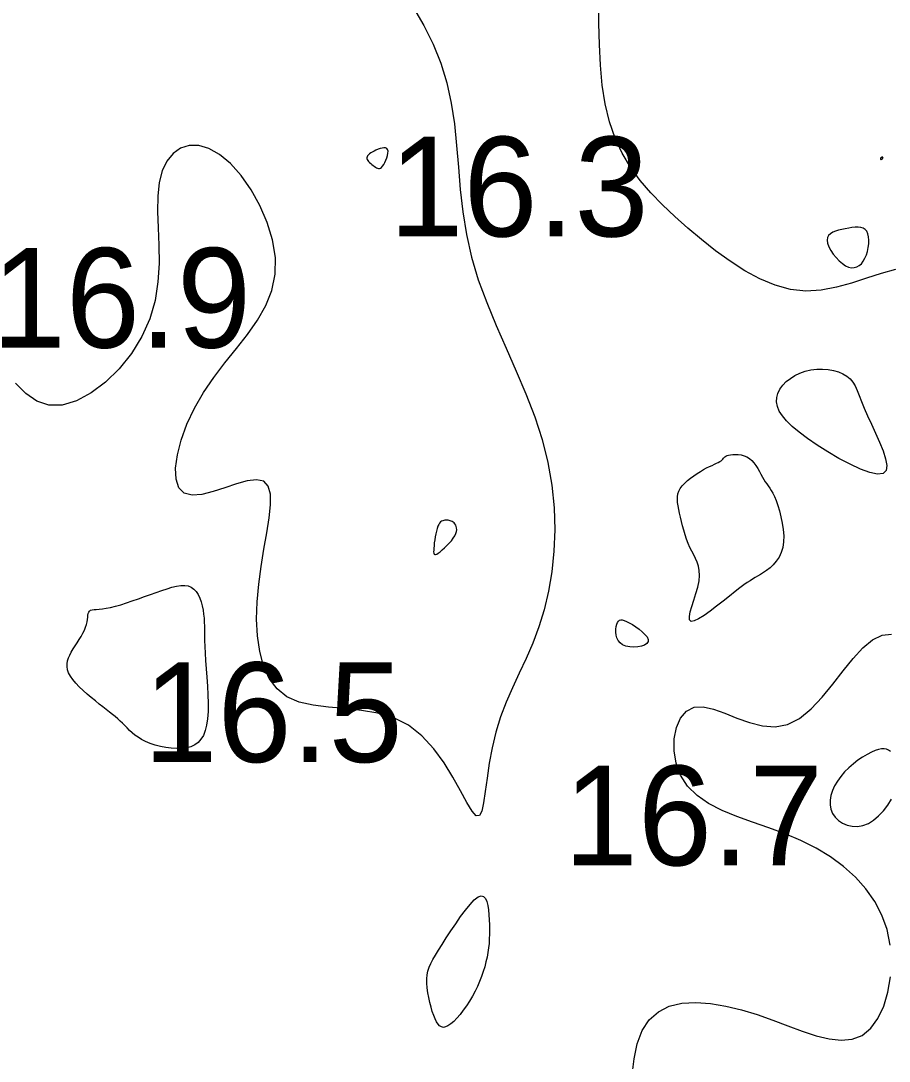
# Model space of a CAD drawing. Extents: x 3040093 to 3056816, y 408076 to 509144.
# Drawn here: x 3046235.2 to 3046278.8, y 434793.7 to 434845.9 of the extents above; entities that cross this region are included whole.
import ezdxf

# ---------------------------------------------------------------- set-up
doc = ezdxf.new("R2010")
doc.units = 0
doc.layers.add('V-CHAN-CONT-EL17', color=7, linetype='Continuous')
doc.layers.add('V-TOPO-SOUN-0610', color=7, linetype='Continuous')

msp = doc.modelspace()

# ---------------------------------------------------------------- linework, layer by layer
at = {"layer": 'V-CHAN-CONT-EL17'}
for points in [[(3046254.882, 434846.545), (3046255.403, 434845.65), (3046255.861, 434844.726), (3046256.248, 434843.771), (3046256.554, 434842.784), (3046256.774, 434841.765), (3046256.928, 434840.715), (3046257.038, 434839.641), (3046257.13, 434838.545), (3046257.226, 434837.432), (3046257.351, 434836.306), (3046257.529, 434835.171), (3046257.783, 434834.031), (3046258.13, 434832.89), (3046258.553, 434831.748), (3046259.028, 434830.605), (3046259.53, 434829.461), (3046260.037, 434828.315), (3046260.522, 434827.169), (3046260.963, 434826.021), (3046261.335, 434824.871), (3046261.619, 434823.722), (3046261.815, 434822.579), (3046261.929, 434821.451), (3046261.965, 434820.347), (3046261.928, 434819.275), (3046261.825, 434818.243), (3046261.66, 434817.26), (3046261.439, 434816.334), (3046261.168, 434815.47), (3046260.86, 434814.659), (3046260.528, 434813.889), (3046260.187, 434813.146), (3046259.85, 434812.418), (3046259.531, 434811.692), (3046259.244, 434810.957), (3046259.003, 434810.198), (3046258.818, 434809.413), (3046258.678, 434808.628), (3046258.57, 434807.881), (3046258.48, 434807.209), (3046258.395, 434806.647), (3046258.3, 434806.233), (3046258.181, 434806.002), (3046258.025, 434805.993), (3046257.819, 434806.225), (3046257.558, 434806.661), (3046257.238, 434807.246), (3046256.857, 434807.928), (3046256.409, 434808.651), (3046255.891, 434809.363), (3046255.301, 434810.009), (3046254.633, 434810.536), (3046253.89, 434810.906), (3046253.091, 434811.142), (3046252.262, 434811.284), (3046251.427, 434811.372), (3046250.61, 434811.445), (3046249.838, 434811.542), (3046249.134, 434811.702), (3046248.524, 434811.967), (3046248.028, 434812.364), (3046247.64, 434812.886), (3046247.353, 434813.515), (3046247.157, 434814.232), (3046247.044, 434815.02), (3046247.003, 434815.86), (3046247.027, 434816.734), (3046247.106, 434817.625), (3046247.228, 434818.513), (3046247.372, 434819.376), (3046247.514, 434820.193), (3046247.631, 434820.941), (3046247.698, 434821.596), (3046247.692, 434822.137), (3046247.589, 434822.542), (3046247.365, 434822.787), (3046247.005, 434822.862), (3046246.536, 434822.801), (3046245.992, 434822.651), (3046245.408, 434822.458), (3046244.818, 434822.268), (3046244.259, 434822.127), (3046243.764, 434822.082), (3046243.369, 434822.179), (3046243.102, 434822.452), (3046242.961, 434822.884), (3046242.939, 434823.448), (3046243.028, 434824.114), (3046243.22, 434824.854), (3046243.507, 434825.641), (3046243.881, 434826.444), (3046244.334, 434827.236), (3046244.854, 434827.995), (3046245.415, 434828.726), (3046245.987, 434829.44), (3046246.538, 434830.149), (3046247.04, 434830.865), (3046247.461, 434831.599), (3046247.771, 434832.363), (3046247.94, 434833.168), (3046247.947, 434834.02), (3046247.806, 434834.898), (3046247.539, 434835.774), (3046247.171, 434836.622), (3046246.723, 434837.414), (3046246.22, 434838.123), (3046245.685, 434838.722), (3046245.14, 434839.184), (3046244.607, 434839.487), (3046244.097, 434839.635), (3046243.622, 434839.637), (3046243.19, 434839.501), (3046242.813, 434839.238), (3046242.499, 434838.855), (3046242.26, 434838.362), (3046242.106, 434837.769), (3046242.039, 434837.085), (3046242.036, 434836.323), (3046242.066, 434835.498), (3046242.099, 434834.626), (3046242.104, 434833.719), (3046242.05, 434832.793), (3046241.908, 434831.862), (3046241.646, 434830.941), (3046241.244, 434830.045), (3046240.719, 434829.199), (3046240.101, 434828.429), (3046239.416, 434827.759), (3046238.693, 434827.215), (3046237.959, 434826.824), (3046237.243, 434826.609), (3046236.572, 434826.598), (3046235.967, 434826.803), (3046235.418, 434827.187), (3046234.908, 434827.7)], [(3046279.069, 434833.403), (3046278.345, 434833.213), (3046277.608, 434832.977), (3046276.858, 434832.732), (3046276.1, 434832.517), (3046275.334, 434832.368), (3046274.565, 434832.325), (3046273.794, 434832.413), (3046273.024, 434832.626), (3046272.26, 434832.945), (3046271.505, 434833.351), (3046270.763, 434833.827), (3046270.037, 434834.355), (3046269.33, 434834.916), (3046268.648, 434835.491), (3046267.993, 434836.069), (3046267.372, 434836.653), (3046266.791, 434837.253), (3046266.256, 434837.878), (3046265.774, 434838.538), (3046265.351, 434839.243), (3046264.993, 434840.002), (3046264.708, 434840.824), (3046264.497, 434841.716), (3046264.352, 434842.668), (3046264.26, 434843.667), (3046264.208, 434844.702), (3046264.183, 434845.76), (3046264.173, 434846.827)], [(3046278.798, 434799.505), (3046278.641, 434800.283), (3046278.382, 434801.016), (3046278.026, 434801.699), (3046277.581, 434802.332), (3046277.057, 434802.915), (3046276.461, 434803.448), (3046275.801, 434803.931), (3046275.085, 434804.364), (3046274.323, 434804.747), (3046273.523, 434805.082), (3046272.707, 434805.385), (3046271.893, 434805.671), (3046271.105, 434805.96), (3046270.364, 434806.268), (3046269.69, 434806.613), (3046269.105, 434807.011), (3046268.631, 434807.481), (3046268.284, 434808.03), (3046268.061, 434808.634), (3046267.957, 434809.256), (3046267.964, 434809.863), (3046268.074, 434810.42), (3046268.282, 434810.892), (3046268.579, 434811.244), (3046268.96, 434811.442), (3046269.416, 434811.464), (3046269.935, 434811.348), (3046270.504, 434811.144), (3046271.111, 434810.902), (3046271.742, 434810.673), (3046272.385, 434810.508), (3046273.026, 434810.456), (3046273.652, 434810.569), (3046274.254, 434810.879), (3046274.83, 434811.355), (3046275.385, 434811.944), (3046275.92, 434812.597), (3046276.438, 434813.262), (3046276.942, 434813.89), (3046277.434, 434814.43), (3046277.918, 434814.831), (3046278.394, 434815.055), (3046278.862, 434815.106)], [(3046278.817, 434809.228), (3046278.722, 434809.289), (3046278.618, 434809.331), (3046278.502, 434809.353), (3046278.371, 434809.352), (3046278.221, 434809.326), (3046278.05, 434809.272), (3046277.855, 434809.189), (3046277.642, 434809.078), (3046277.416, 434808.943), (3046277.185, 434808.784), (3046276.953, 434808.606), (3046276.728, 434808.41), (3046276.516, 434808.199), (3046276.322, 434807.975), (3046276.154, 434807.741), (3046276.013, 434807.5), (3046275.903, 434807.257), (3046275.826, 434807.014), (3046275.786, 434806.774), (3046275.784, 434806.542), (3046275.824, 434806.322), (3046275.909, 434806.115), (3046276.039, 434805.928), (3046276.21, 434805.764), (3046276.414, 434805.63), (3046276.645, 434805.531), (3046276.896, 434805.474), (3046277.161, 434805.465), (3046277.432, 434805.508), (3046277.704, 434805.61), (3046277.968, 434805.774), (3046278.222, 434805.991), (3046278.46, 434806.248), (3046278.678, 434806.534), (3046278.872, 434806.836)], [(3046265.853, 434793.002), (3046265.944, 434793.8), (3046266.109, 434794.547), (3046266.36, 434795.212), (3046266.709, 434795.759), (3046267.165, 434796.165), (3046267.715, 434796.436), (3046268.346, 434796.585), (3046269.039, 434796.628), (3046269.781, 434796.578), (3046270.554, 434796.449), (3046271.343, 434796.257), (3046272.132, 434796.015), (3046272.907, 434795.739), (3046273.661, 434795.453), (3046274.387, 434795.183), (3046275.079, 434794.955), (3046275.731, 434794.794), (3046276.338, 434794.727), (3046276.893, 434794.778), (3046277.39, 434794.973), (3046277.823, 434795.33), (3046278.188, 434795.83), (3046278.478, 434796.444), (3046278.69, 434797.147), (3046278.817, 434797.909)]]:
    msp.add_lwpolyline(points, dxfattribs=at)
for points in [[(3046252.551, 434838.925), (3046252.582, 434838.875), (3046252.623, 434838.826), (3046252.673, 434838.777), (3046252.729, 434838.729), (3046252.788, 434838.682), (3046252.848, 434838.637), (3046252.907, 434838.594), (3046252.962, 434838.553), (3046253.015, 434838.518), (3046253.066, 434838.491), (3046253.115, 434838.476), (3046253.165, 434838.475), (3046253.215, 434838.491), (3046253.267, 434838.528), (3046253.322, 434838.588), (3046253.38, 434838.672), (3046253.437, 434838.777), (3046253.491, 434838.894), (3046253.538, 434839.017), (3046253.573, 434839.139), (3046253.594, 434839.254), (3046253.597, 434839.353), (3046253.579, 434839.431), (3046253.536, 434839.483), (3046253.472, 434839.51), (3046253.392, 434839.516), (3046253.299, 434839.504), (3046253.199, 434839.478), (3046253.095, 434839.441), (3046252.993, 434839.398), (3046252.896, 434839.351), (3046252.808, 434839.305), (3046252.732, 434839.258), (3046252.666, 434839.211), (3046252.613, 434839.164), (3046252.572, 434839.117), (3046252.545, 434839.07), (3046252.532, 434839.022), (3046252.534, 434838.974)], [(3046278.315, 434838.995), (3046278.311, 434838.986), (3046278.309, 434838.977), (3046278.308, 434838.968), (3046278.309, 434838.96), (3046278.311, 434838.952), (3046278.315, 434838.946), (3046278.32, 434838.941), (3046278.328, 434838.938), (3046278.338, 434838.937), (3046278.349, 434838.938), (3046278.361, 434838.94), (3046278.373, 434838.944), (3046278.385, 434838.949), (3046278.396, 434838.956), (3046278.407, 434838.964), (3046278.416, 434838.973), (3046278.424, 434838.983), (3046278.43, 434838.993), (3046278.435, 434839.003), (3046278.438, 434839.013), (3046278.44, 434839.021), (3046278.439, 434839.029), (3046278.437, 434839.036), (3046278.433, 434839.041), (3046278.428, 434839.044), (3046278.421, 434839.045), (3046278.412, 434839.046), (3046278.404, 434839.045), (3046278.394, 434839.044), (3046278.385, 434839.042), (3046278.376, 434839.04), (3046278.367, 434839.037), (3046278.358, 434839.034), (3046278.35, 434839.031), (3046278.343, 434839.027), (3046278.336, 434839.022), (3046278.33, 434839.017), (3046278.324, 434839.01), (3046278.319, 434839.003)], [(3046277.606, 434834.139), (3046277.662, 434834.321), (3046277.702, 434834.511), (3046277.725, 434834.701), (3046277.73, 434834.885), (3046277.715, 434835.057), (3046277.679, 434835.208), (3046277.621, 434835.332), (3046277.541, 434835.424), (3046277.439, 434835.486), (3046277.32, 434835.522), (3046277.186, 434835.536), (3046277.038, 434835.533), (3046276.881, 434835.515), (3046276.717, 434835.489), (3046276.548, 434835.456), (3046276.378, 434835.421), (3046276.212, 434835.382), (3046276.056, 434835.335), (3046275.916, 434835.278), (3046275.798, 434835.206), (3046275.707, 434835.118), (3046275.65, 434835.01), (3046275.633, 434834.879), (3046275.659, 434834.724), (3046275.723, 434834.551), (3046275.82, 434834.368), (3046275.943, 434834.184), (3046276.085, 434834.007), (3046276.239, 434833.845), (3046276.4, 434833.706), (3046276.561, 434833.599), (3046276.715, 434833.53), (3046276.862, 434833.499), (3046277, 434833.503), (3046277.129, 434833.539), (3046277.248, 434833.607), (3046277.355, 434833.703), (3046277.452, 434833.825), (3046277.536, 434833.972)], [(3046273.169, 434827.194), (3046273.27, 434827.401), (3046273.41, 434827.598), (3046273.585, 434827.782), (3046273.79, 434827.948), (3046274.02, 434828.094), (3046274.272, 434828.216), (3046274.541, 434828.311), (3046274.823, 434828.375), (3046275.111, 434828.41), (3046275.399, 434828.416), (3046275.681, 434828.394), (3046275.951, 434828.347), (3046276.203, 434828.275), (3046276.43, 434828.18), (3046276.626, 434828.062), (3046276.788, 434827.922), (3046276.922, 434827.759), (3046277.038, 434827.567), (3046277.144, 434827.344), (3046277.251, 434827.087), (3046277.367, 434826.792), (3046277.501, 434826.456), (3046277.663, 434826.074), (3046277.857, 434825.649), (3046278.067, 434825.198), (3046278.27, 434824.742), (3046278.446, 434824.305), (3046278.573, 434823.907), (3046278.629, 434823.57), (3046278.593, 434823.317), (3046278.443, 434823.17), (3046278.166, 434823.144), (3046277.78, 434823.226), (3046277.311, 434823.397), (3046276.786, 434823.639), (3046276.23, 434823.933), (3046275.671, 434824.259), (3046275.134, 434824.599), (3046274.646, 434824.933), (3046274.227, 434825.246), (3046273.881, 434825.538), (3046273.602, 434825.81), (3046273.388, 434826.066), (3046273.235, 434826.309), (3046273.141, 434826.54), (3046273.1, 434826.763), (3046273.111, 434826.981)], [(3046268.192, 434821.372), (3046268.158, 434821.547), (3046268.133, 434821.71), (3046268.122, 434821.864), (3046268.126, 434822.01), (3046268.15, 434822.151), (3046268.196, 434822.288), (3046268.267, 434822.423), (3046268.365, 434822.557), (3046268.486, 434822.689), (3046268.626, 434822.818), (3046268.78, 434822.943), (3046268.943, 434823.062), (3046269.11, 434823.173), (3046269.277, 434823.275), (3046269.437, 434823.368), (3046269.589, 434823.449), (3046269.729, 434823.52), (3046269.858, 434823.582), (3046269.975, 434823.637), (3046270.079, 434823.687), (3046270.171, 434823.732), (3046270.248, 434823.774), (3046270.312, 434823.814), (3046270.362, 434823.855), (3046270.402, 434823.895), (3046270.436, 434823.934), (3046270.47, 434823.971), (3046270.508, 434824.006), (3046270.554, 434824.038), (3046270.614, 434824.068), (3046270.692, 434824.093), (3046270.79, 434824.113), (3046270.907, 434824.127), (3046271.038, 434824.131), (3046271.177, 434824.123), (3046271.322, 434824.102), (3046271.466, 434824.063), (3046271.606, 434824.005), (3046271.738, 434823.926), (3046271.857, 434823.824), (3046271.965, 434823.703), (3046272.063, 434823.568), (3046272.153, 434823.424), (3046272.236, 434823.277), (3046272.313, 434823.132), (3046272.388, 434822.993), (3046272.46, 434822.865), (3046272.532, 434822.753), (3046272.605, 434822.65), (3046272.678, 434822.549), (3046272.752, 434822.443), (3046272.828, 434822.324), (3046272.907, 434822.184), (3046272.987, 434822.018), (3046273.071, 434821.815), (3046273.158, 434821.574), (3046273.243, 434821.298), (3046273.32, 434820.999), (3046273.385, 434820.684), (3046273.432, 434820.363), (3046273.455, 434820.046), (3046273.45, 434819.74), (3046273.41, 434819.456), (3046273.332, 434819.2), (3046273.222, 434818.973), (3046273.086, 434818.772), (3046272.933, 434818.596), (3046272.769, 434818.443), (3046272.601, 434818.311), (3046272.438, 434818.197), (3046272.285, 434818.101), (3046272.148, 434818.02), (3046272.022, 434817.946), (3046271.897, 434817.872), (3046271.766, 434817.791), (3046271.621, 434817.696), (3046271.453, 434817.578), (3046271.253, 434817.431), (3046271.015, 434817.247), (3046270.732, 434817.022), (3046270.419, 434816.772), (3046270.091, 434816.514), (3046269.765, 434816.266), (3046269.457, 434816.048), (3046269.184, 434815.877), (3046268.961, 434815.773), (3046268.806, 434815.753), (3046268.73, 434815.831), (3046268.721, 434815.994), (3046268.764, 434816.225), (3046268.844, 434816.506), (3046268.944, 434816.82), (3046269.048, 434817.149), (3046269.141, 434817.476), (3046269.207, 434817.783), (3046269.233, 434818.056), (3046269.222, 434818.299), (3046269.181, 434818.516), (3046269.117, 434818.716), (3046269.035, 434818.904), (3046268.942, 434819.087), (3046268.844, 434819.27), (3046268.749, 434819.462), (3046268.661, 434819.666), (3046268.581, 434819.88), (3046268.508, 434820.102), (3046268.442, 434820.326), (3046268.382, 434820.55), (3046268.328, 434820.771), (3046268.278, 434820.983), (3046268.233, 434821.185)], [(3046256.212, 434819.247), (3046256.319, 434819.335), (3046256.435, 434819.439), (3046256.555, 434819.553), (3046256.671, 434819.675), (3046256.78, 434819.8), (3046256.874, 434819.925), (3046256.95, 434820.045), (3046257.003, 434820.156), (3046257.034, 434820.259), (3046257.045, 434820.353), (3046257.041, 434820.439), (3046257.023, 434820.515), (3046256.994, 434820.582), (3046256.957, 434820.641), (3046256.915, 434820.69), (3046256.87, 434820.73), (3046256.822, 434820.762), (3046256.773, 434820.786), (3046256.722, 434820.804), (3046256.67, 434820.816), (3046256.616, 434820.824), (3046256.562, 434820.827), (3046256.507, 434820.827), (3046256.452, 434820.825), (3046256.397, 434820.817), (3046256.342, 434820.802), (3046256.289, 434820.778), (3046256.237, 434820.74), (3046256.188, 434820.687), (3046256.142, 434820.616), (3046256.099, 434820.525), (3046256.059, 434820.412), (3046256.024, 434820.281), (3046255.993, 434820.138), (3046255.965, 434819.988), (3046255.942, 434819.837), (3046255.922, 434819.689), (3046255.907, 434819.55), (3046255.896, 434819.426), (3046255.889, 434819.321), (3046255.888, 434819.236), (3046255.895, 434819.172), (3046255.912, 434819.129), (3046255.941, 434819.108), (3046255.984, 434819.109), (3046256.042, 434819.132), (3046256.118, 434819.178)], [(3046238.672, 434816.306), (3046238.747, 434816.329), (3046238.842, 434816.344), (3046238.958, 434816.354), (3046239.098, 434816.365), (3046239.263, 434816.382), (3046239.453, 434816.41), (3046239.67, 434816.452), (3046239.914, 434816.512), (3046240.182, 434816.589), (3046240.467, 434816.678), (3046240.764, 434816.778), (3046241.069, 434816.883), (3046241.374, 434816.992), (3046241.676, 434817.101), (3046241.968, 434817.206), (3046242.246, 434817.304), (3046242.509, 434817.392), (3046242.756, 434817.464), (3046242.986, 434817.518), (3046243.198, 434817.55), (3046243.392, 434817.556), (3046243.567, 434817.531), (3046243.723, 434817.472), (3046243.858, 434817.376), (3046243.975, 434817.248), (3046244.073, 434817.093), (3046244.155, 434816.917), (3046244.222, 434816.726), (3046244.275, 434816.524), (3046244.316, 434816.318), (3046244.344, 434816.113), (3046244.363, 434815.913), (3046244.374, 434815.713), (3046244.381, 434815.507), (3046244.384, 434815.288), (3046244.387, 434815.05), (3046244.392, 434814.787), (3046244.402, 434814.492), (3046244.42, 434814.159), (3046244.445, 434813.784), (3046244.477, 434813.376), (3046244.509, 434812.946), (3046244.539, 434812.505), (3046244.561, 434812.066), (3046244.572, 434811.639), (3046244.568, 434811.236), (3046244.544, 434810.869), (3046244.496, 434810.546), (3046244.425, 434810.268), (3046244.329, 434810.032), (3046244.21, 434809.836), (3046244.066, 434809.678), (3046243.898, 434809.555), (3046243.705, 434809.464), (3046243.489, 434809.404), (3046243.249, 434809.371), (3046242.991, 434809.365), (3046242.721, 434809.381), (3046242.447, 434809.418), (3046242.175, 434809.473), (3046241.911, 434809.544), (3046241.662, 434809.627), (3046241.434, 434809.722), (3046241.232, 434809.824), (3046241.055, 434809.933), (3046240.897, 434810.047), (3046240.756, 434810.164), (3046240.627, 434810.283), (3046240.506, 434810.403), (3046240.39, 434810.521), (3046240.274, 434810.637), (3046240.155, 434810.749), (3046240.03, 434810.859), (3046239.9, 434810.97), (3046239.762, 434811.082), (3046239.614, 434811.2), (3046239.457, 434811.324), (3046239.287, 434811.458), (3046239.104, 434811.602), (3046238.909, 434811.76), (3046238.704, 434811.928), (3046238.498, 434812.105), (3046238.296, 434812.286), (3046238.105, 434812.47), (3046237.931, 434812.653), (3046237.779, 434812.832), (3046237.657, 434813.005), (3046237.569, 434813.17), (3046237.514, 434813.327), (3046237.489, 434813.479), (3046237.49, 434813.626), (3046237.515, 434813.772), (3046237.56, 434813.917), (3046237.624, 434814.063), (3046237.702, 434814.212), (3046237.792, 434814.366), (3046237.89, 434814.523), (3046237.992, 434814.682), (3046238.094, 434814.841), (3046238.192, 434814.999), (3046238.282, 434815.155), (3046238.36, 434815.308), (3046238.422, 434815.454), (3046238.466, 434815.595), (3046238.495, 434815.727), (3046238.514, 434815.849), (3046238.527, 434815.961), (3046238.539, 434816.06), (3046238.555, 434816.146), (3046238.58, 434816.216), (3046238.617, 434816.269)], [(3046266.591, 434814.639), (3046266.474, 434814.562), (3046266.316, 434814.505), (3046266.13, 434814.468), (3046265.93, 434814.456), (3046265.728, 434814.467), (3046265.539, 434814.506), (3046265.374, 434814.573), (3046265.245, 434814.669), (3046265.151, 434814.787), (3046265.087, 434814.923), (3046265.049, 434815.067), (3046265.034, 434815.215), (3046265.036, 434815.359), (3046265.054, 434815.491), (3046265.081, 434815.606), (3046265.116, 434815.697), (3046265.158, 434815.765), (3046265.212, 434815.808), (3046265.277, 434815.828), (3046265.357, 434815.824), (3046265.454, 434815.798), (3046265.57, 434815.749), (3046265.706, 434815.679), (3046265.863, 434815.587), (3046266.032, 434815.478), (3046266.201, 434815.357), (3046266.359, 434815.229), (3046266.494, 434815.097), (3046266.596, 434814.968), (3046266.653, 434814.846), (3046266.654, 434814.735)], [(3046256.485, 434795.396), (3046256.375, 434795.378), (3046256.277, 434795.396), (3046256.188, 434795.449), (3046256.107, 434795.535), (3046256.032, 434795.652), (3046255.96, 434795.799), (3046255.89, 434795.974), (3046255.821, 434796.173), (3046255.755, 434796.393), (3046255.693, 434796.628), (3046255.639, 434796.871), (3046255.594, 434797.117), (3046255.561, 434797.36), (3046255.543, 434797.594), (3046255.541, 434797.814), (3046255.559, 434798.016), (3046255.597, 434798.205), (3046255.657, 434798.391), (3046255.739, 434798.58), (3046255.845, 434798.782), (3046255.975, 434799.004), (3046256.131, 434799.253), (3046256.315, 434799.54), (3046256.524, 434799.866), (3046256.754, 434800.219), (3046256.995, 434800.581), (3046257.242, 434800.935), (3046257.485, 434801.264), (3046257.716, 434801.549), (3046257.929, 434801.773), (3046258.114, 434801.92), (3046258.267, 434801.975), (3046258.388, 434801.948), (3046258.483, 434801.851), (3046258.554, 434801.697), (3046258.605, 434801.499), (3046258.64, 434801.271), (3046258.664, 434801.024), (3046258.678, 434800.773), (3046258.688, 434800.527), (3046258.692, 434800.288), (3046258.69, 434800.054), (3046258.682, 434799.823), (3046258.666, 434799.593), (3046258.642, 434799.364), (3046258.609, 434799.134), (3046258.567, 434798.901), (3046258.515, 434798.663), (3046258.452, 434798.422), (3046258.378, 434798.177), (3046258.293, 434797.931), (3046258.197, 434797.684), (3046258.089, 434797.436), (3046257.968, 434797.188), (3046257.835, 434796.942), (3046257.69, 434796.699), (3046257.535, 434796.462), (3046257.375, 434796.237), (3046257.212, 434796.029), (3046257.051, 434795.841), (3046256.894, 434795.68), (3046256.745, 434795.549), (3046256.608, 434795.453)]]:
    msp.add_lwpolyline(points, close=True, dxfattribs=at)

# ---------------------------------------------------------------- texts
at = {"layer": 'V-TOPO-SOUN-0610'}
for s, p in [('16.3 ', (3046253.663, 434835.07)), ('16.9 ', (3046233.713, 434829.49)), ('16.5 ', (3046241.323, 434808.69)), ('16.7 ', (3046262.423, 434803.51))]:
    msp.add_text(s, height=5, dxfattribs=at).set_placement(p)

doc.saveas('drawing.dxf')
